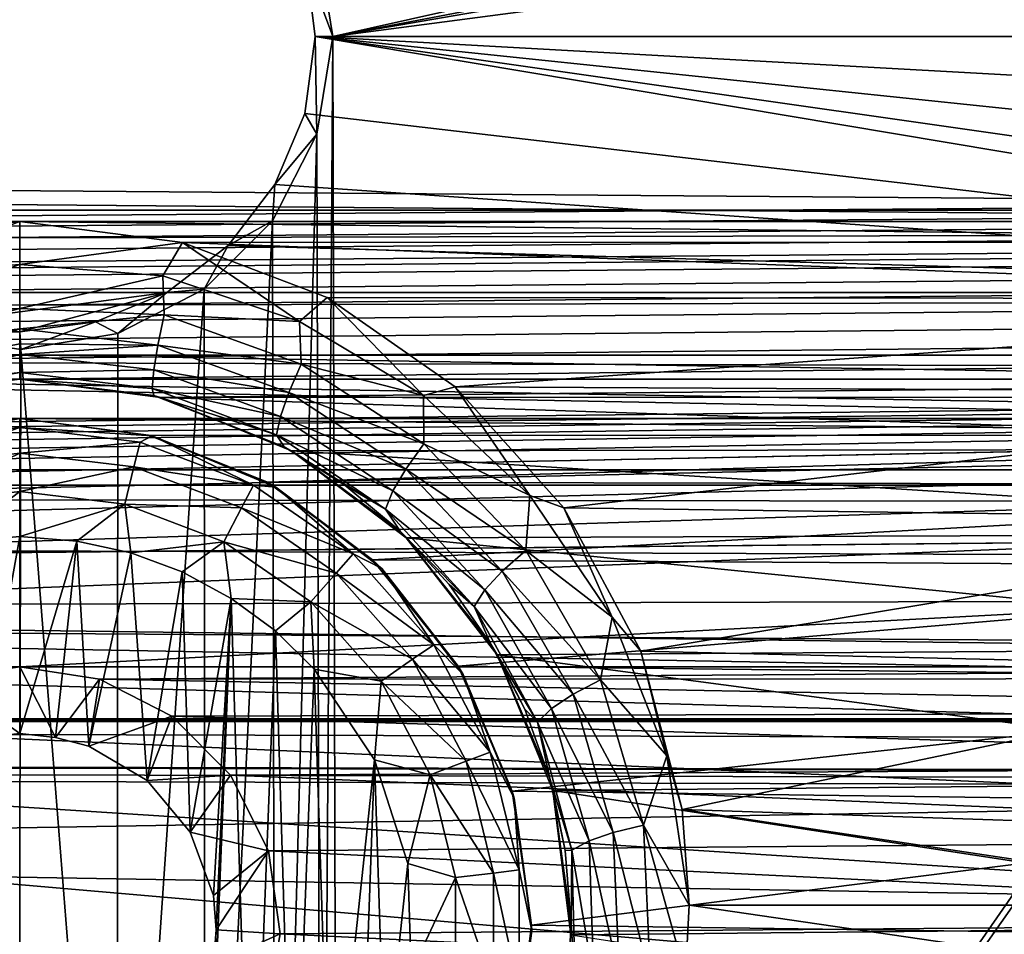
# Model space of a CAD drawing. Header units: metres. Extents: x -95 to 103, y -12 to 12.
# Tile 359 of 520: x -29.2 to -26.7, y 2.37 to 4.69. Entities that reach past the tile are written whole.
import ezdxf

# ---------------------------------------------------------------- set-up
doc = ezdxf.new("R2010")
doc.units = ezdxf.units.M
doc.layers.add('solid_P74500', color=7, linetype='CONTINUOUS')
doc.layers.add('solid_P74500_01', color=7, linetype='CONTINUOUS')

msp = doc.modelspace()

# ---------------------------------------------------------------- linework, layer by layer
at = {"layer": 'solid_P74500'}
for points in [[(-28.405056, 4.65, -1.8), (-28.445498, 4.899806, -1.8), (-14.325, 7.792304, -1.8)], [(-28.405056, 4.65, -1.8), (-14.325, 7.792304, -1.8), (-24.449167, 5.404594, -1.8)], [(-28.405056, 4.65, -1.8), (-24.449167, 5.404594, -1.8), (-24.668255, 5.292052, -1.8)], [(92.5, 4.408051, 11.696763), (92.5, 5.292573, 11.32415), (-94.018356, 4.90858, 11.495906)], [(-28.405056, 4.65, -1.8), (-24.668255, 5.292052, -1.8), (-24.84202, 5.118156, -1.8)], [(-84.199997, 3.78, -10.861012), (92.5, 5.112957, -10.30056), (-92.5, 5.004237, -10.35396)], [(-79.199997, 3.78, -10.861012), (92.5, 5.112957, -10.30056), (-84.199997, 3.78, -10.861012)], [(-74.199997, 3.78, -10.861012), (92.5, 5.112957, -10.30056), (-79.199997, 3.78, -10.861012)], [(-69.199997, 3.78, -10.861012), (92.5, 5.112957, -10.30056), (-74.199997, 3.78, -10.861012)], [(-64.199997, 3.78, -10.861012), (92.5, 5.112957, -10.30056), (-69.199997, 3.78, -10.861012)], [(-59.200001, 3.78, -10.861012), (92.5, 5.112957, -10.30056), (-64.199997, 3.78, -10.861012)], [(-54.200001, 3.78, -10.861012), (92.5, 5.112957, -10.30056), (-59.200001, 3.78, -10.861012)], [(-49.200001, 3.78, -10.861012), (92.5, 5.112957, -10.30056), (-54.200001, 3.78, -10.861012)], [(-44.200001, 3.78, -10.861012), (92.5, 5.112957, -10.30056), (-49.200001, 3.78, -10.861012)], [(-39.200001, 3.78, -10.861012), (92.5, 5.112957, -10.30056), (-44.200001, 3.78, -10.861012)], [(-34.200001, 3.78, -10.861012), (92.5, 5.112957, -10.30056), (-39.200001, 3.78, -10.861012)], [(-29.200001, 3.78, -10.861012), (92.5, 5.112957, -10.30056), (-34.200001, 3.78, -10.861012)], [(-24.200001, 3.78, -10.861012), (92.5, 5.112957, -10.30056), (-29.200001, 3.78, -10.861012)], [(-28.393276, 0, -1.8), (-28.405056, 4.65, -1.8), (-24.84202, 5.118156, -1.8)], [(-28.393276, 0, -1.8), (-24.84202, 5.118156, -1.8), (-24.954844, 4.898603, -1.8)], [(-17, 3.510733, 10.951016), (-90.699997, 3.510733, 10.951016), (-92.5, 5.004237, 10.35396)], [(-24.949821, 4.65, -6.970472), (-28.5368, 5, -6.970472), (-28.472389, 4.831395, -6.970472)], [(-24.949821, 4.65, -6.970472), (-24.927612, 4.831388, -6.970472), (-28.5368, 5, -6.970472)], [(92.5, 4.408051, 11.696763), (-94.018356, 4.90858, 11.495906), (-94.018356, 3.995162, 11.844352)], [(-13, 4.886709, 9.854952), (-90.699997, 4.886709, 9.854952), (-90.699997, 4.208374, 10.163147)], [(-13, 4.208375, 10.163148), (-13, 4.886709, 9.854952), (-90.699997, 4.208374, 10.163147)], [(-28.472389, 4.831395, -6.970472), (-28.445498, 4.899806, -1.8), (-28.405056, 4.65, -1.8)], [(-28.393276, 0, -1.8), (-24.954844, 4.898603, -1.8), (-24.994944, 4.65, -1.8)], [(-28.450178, 4.65, -6.970472), (-28.472389, 4.831395, -6.970472), (-28.405056, 4.65, -1.8)], [(-24.949821, 4.65, -6.970472), (-28.472389, 4.831395, -6.970472), (-28.450178, 4.65, -6.970472)], [(-19.200001, 3.68, -9.190625), (-87, 4.775385, -8.672122), (-13, 4.775385, -8.672122)], [(-29.200001, 3.68, -9.190625), (-34.200001, 3.68, -9.190625), (-87, 4.775385, -8.672122)], [(-24.200001, 3.68, -9.190625), (-29.200001, 3.68, -9.190625), (-87, 4.775385, -8.672122)], [(-19.200001, 3.68, -9.190625), (-24.200001, 3.68, -9.190625), (-87, 4.775385, -8.672122)], [(-29.199999, 4.180326, -11.780274), (-34.200001, 4.180326, -11.780274), (-94.018356, 4.765634, -11.555896)], [(-24.199999, 4.180326, -11.780274), (-29.199999, 4.180326, -11.780274), (-94.018356, 4.765634, -11.555896)], [(-19.199999, 4.180326, -11.780274), (-24.199999, 4.180326, -11.780274), (-94.018356, 4.765634, -11.555896)], [(-28.476311, 4.454034, -6.970472), (-28.450178, 4.65, -6.970472), (-28.445156, 4.401396, -1.8)], [(-28.476311, 4.454034, -6.970472), (-24.573942, 4, -6.960236), (-28.450178, 4.65, -6.970472)], [(-28.450178, 4.65, -6.970472), (-28.405056, 4.65, -1.8), (-28.445156, 4.401396, -1.8)], [(-24.729605, 4.119156, -6.970472), (-28.450178, 4.65, -6.970472), (-24.573942, 4, -6.960236)], [(-24.923687, 4.454027, -6.970472), (-24.949821, 4.65, -6.970472), (-28.450178, 4.65, -6.970472)], [(-24.848232, 4.273789, -6.970472), (-24.923687, 4.454027, -6.970472), (-28.450178, 4.65, -6.970472)], [(-24.729605, 4.119156, -6.970472), (-24.848232, 4.273789, -6.970472), (-28.450178, 4.65, -6.970472)], [(-28.434315, 0.253508, -1.8), (-28.445156, 4.401396, -1.8), (-28.405056, 4.65, -1.8)], [(-28.393276, 0, -1.8), (-28.434315, 0.253508, -1.8), (-28.405056, 4.65, -1.8)], [(-28.393276, 0, -1.8), (-24.994944, 4.65, -1.8), (-25.006725, 0, -1.8)], [(-28.476311, 4.454034, -6.970472), (-28.445156, 4.401396, -1.8), (-28.551762, 4.273797, -6.970472)], [(-28.476311, 4.454034, -6.970472), (-28.551762, 4.273797, -6.970472), (-24.573942, 4, -6.960236)], [(92.5, 3.494029, 12.000992), (92.5, 4.408051, 11.696763), (-94.018356, 3.995162, 11.844352)], [(-28.550743, 0.477996, -1.8), (-28.55798, 4.181844, -1.8), (-28.445156, 4.401396, -1.8)], [(-28.551762, 4.273797, -6.970472), (-28.445156, 4.401396, -1.8), (-28.55798, 4.181844, -1.8)], [(-28.434315, 0.253508, -1.8), (-28.550743, 0.477996, -1.8), (-28.445156, 4.401396, -1.8)], [(-28.551762, 4.273797, -6.970472), (-28.55798, 4.181844, -1.8), (-28.670391, 4.119162, -6.970472)], [(-28.551762, 4.273797, -6.970472), (-28.670391, 4.119162, -6.970472), (-24.573942, 4, -6.960236)], [(-13, 4.208375, 10.163148), (-90.699997, 4.208374, 10.163147), (-90.699997, 3.510733, 10.424719)], [(-13, 4.208375, 10.163148), (-90.699997, 3.510733, 10.424719), (-13, 3.510733, 10.424719)], [(-29.612526, 4.127575, -11.798862), (-34.200001, 4.180326, -11.780274), (-29.199999, 4.180326, -11.780274)], [(-29.563225, 4.041785, -11.812319), (-29.612526, 4.127575, -11.798862), (-29.199999, 4.180326, -11.780274)], [(-29.563225, 4.041785, -11.812319), (-29.199999, 4.180326, -11.780274), (-29.199993, 4.071077, -11.797418)], [(-24.612526, 4.127575, -11.798862), (-28.786573, 4.126879, -11.799105), (-29.199999, 4.180326, -11.780274)], [(-29.199993, 4.071077, -11.797418), (-29.199999, 4.180326, -11.780274), (-28.786573, 4.126879, -11.799105)], [(-24.612526, 4.127575, -11.798862), (-29.199999, 4.180326, -11.780274), (-24.199999, 4.180326, -11.780274)], [(-28.729462, 0.654936, -1.8), (-28.731745, 4.007948, -1.8), (-28.55798, 4.181844, -1.8)], [(-28.670391, 4.119162, -6.970472), (-28.55798, 4.181844, -1.8), (-28.731745, 4.007948, -1.8)], [(-28.550743, 0.477996, -1.8), (-28.729462, 0.654936, -1.8), (-28.55798, 4.181844, -1.8)], [(-28.83674, 4.041659, -11.812314), (-29.199993, 4.071077, -11.797418), (-28.786573, 4.126879, -11.799105)], [(-28.489725, 3.925882, -11.85463), (-28.83674, 4.041659, -11.812314), (-28.786573, 4.126879, -11.799105)], [(-24.612526, 4.127575, -11.798862), (-24.986578, 3.98357, -11.848256), (-28.786573, 4.126879, -11.799105)], [(-24.986578, 3.98357, -11.848256), (-28.419106, 3.986856, -11.847151), (-28.786573, 4.126879, -11.799105)], [(-28.489725, 3.925882, -11.85463), (-28.786573, 4.126879, -11.799105), (-28.419106, 3.986856, -11.847151)], [(-28.670391, 4.119162, -6.970472), (-28.731745, 4.007948, -1.8), (-28.826057, 4, -6.960236)], [(-28.670391, 4.119162, -6.970472), (-28.826057, 4, -6.960236), (-24.573942, 4, -6.960236)], [(-29.199993, 4.071077, -11.797418), (-29.199991, 3.959508, -11.77234), (-29.566977, 3.943073, -11.799232)], [(-29.563225, 4.041785, -11.812319), (-29.199993, 4.071077, -11.797418), (-29.566977, 3.943073, -11.799232)], [(-28.83674, 4.041659, -11.812314), (-29.199991, 3.959508, -11.77234), (-29.199993, 4.071077, -11.797418)], [(-28.833181, 3.943024, -11.799177), (-29.199991, 3.959508, -11.77234), (-28.83674, 4.041659, -11.812314)], [(-28.833181, 3.943024, -11.799177), (-28.83674, 4.041659, -11.812314), (-28.489725, 3.925882, -11.85463)], [(-28.953402, 0.767877, -1.8), (-28.950832, 3.895406, -1.8), (-28.731745, 4.007948, -1.8)], [(-28.729462, 0.654936, -1.8), (-28.953402, 0.767877, -1.8), (-28.731745, 4.007948, -1.8)], [(-28.826057, 4, -6.960236), (-28.731745, 4.007948, -1.8), (-28.950832, 3.895406, -1.8)], [(92.5, 3.494029, 12.000992), (-94.018356, 3.995162, 11.844352), (-94.018356, 3.057308, 12.120349)], [(-15, 4, -7.726118), (-85.675003, 3.840867, -7.806155), (-14.325, 3.841013, -7.806084)], [(-15, 4, -7.726118), (-85, 4, -7.72593), (-85.675003, 3.840867, -7.806155)], [(-85, 4, -6.965354), (-85, 4, -7.72593), (-15, 4, -7.726118)], [(-84.573944, 4, -6.962795), (-85, 4, -6.965354), (-15, 4, -7.726118)], [(-83.826057, 4, -6.960236), (-84.573944, 4, -6.962795), (-15, 4, -7.726118)], [(-79.573944, 4, -6.960236), (-83.826057, 4, -6.960236), (-15, 4, -7.726118)], [(-78.826057, 4, -6.960236), (-79.573944, 4, -6.960236), (-15, 4, -7.726118)], [(-74.573944, 4, -6.960236), (-78.826057, 4, -6.960236), (-15, 4, -7.726118)], [(-73.826057, 4, -6.960236), (-74.573944, 4, -6.960236), (-15, 4, -7.726118)], [(-69.573944, 4, -6.960236), (-73.826057, 4, -6.960236), (-15, 4, -7.726118)], [(-68.826057, 4, -6.960236), (-69.573944, 4, -6.960236), (-15, 4, -7.726118)], [(-64.573944, 4, -6.960236), (-68.826057, 4, -6.960236), (-15, 4, -7.726118)], [(-63.826057, 4, -6.960236), (-64.573944, 4, -6.960236), (-15, 4, -7.726118)], [(-59.57394, 4, -6.960236), (-63.826057, 4, -6.960236), (-15, 4, -7.726118)], [(-58.826057, 4, -6.960236), (-59.57394, 4, -6.960236), (-15, 4, -7.726118)], [(-54.57394, 4, -6.960236), (-58.826057, 4, -6.960236), (-15, 4, -7.726118)], [(-53.826057, 4, -6.960236), (-54.57394, 4, -6.960236), (-15, 4, -7.726118)], [(-49.57394, 4, -6.960236), (-53.826057, 4, -6.960236), (-15, 4, -7.726118)], [(-48.826057, 4, -6.960236), (-49.57394, 4, -6.960236), (-15, 4, -7.726118)], [(-44.57394, 4, -6.960236), (-48.826057, 4, -6.960236), (-15, 4, -7.726118)], [(-43.826057, 4, -6.960236), (-44.57394, 4, -6.960236), (-15, 4, -7.726118)], [(-39.57394, 4, -6.960236), (-43.826057, 4, -6.960236), (-15, 4, -7.726118)], [(-38.826057, 4, -6.960236), (-39.57394, 4, -6.960236), (-15, 4, -7.726118)], [(-34.57394, 4, -6.960236), (-38.826057, 4, -6.960236), (-15, 4, -7.726118)], [(-33.826057, 4, -6.960236), (-34.57394, 4, -6.960236), (-15, 4, -7.726118)], [(-29.573942, 4, -6.960236), (-33.826057, 4, -6.960236), (-15, 4, -7.726118)], [(-28.826057, 4, -6.960236), (-29.573942, 4, -6.960236), (-15, 4, -7.726118)], [(-29.392433, 3.925195, -6.95), (-29.573942, 4, -6.960236), (-28.826057, 4, -6.960236)], [(-29.392433, 3.925195, -6.95), (-28.826057, 4, -6.960236), (-29.19998, 3.900265, -6.95)], [(-29.19998, 3.900265, -6.95), (-28.826057, 4, -6.960236), (-29.007538, 3.925202, -6.95)], [(-29.007538, 3.925202, -6.95), (-28.826057, 4, -6.960236), (-28.950832, 3.895406, -1.8)], [(-24.573942, 4, -6.960236), (-28.826057, 4, -6.960236), (-15, 4, -7.726118)], [(-28.174294, 3.73789, -11.919488), (-28.489725, 3.925882, -11.85463), (-28.419106, 3.986856, -11.847151)], [(-24.986578, 3.98357, -11.848256), (-28.094149, 3.760041, -11.921078), (-28.419106, 3.986856, -11.847151)], [(-28.174294, 3.73789, -11.919488), (-28.419106, 3.986856, -11.847151), (-28.094149, 3.760041, -11.921078)], [(-24.986578, 3.98357, -11.848256), (-25.320726, 3.746235, -11.925424), (-28.094149, 3.760041, -11.921078)], [(-29.551138, 3.866075, -11.759669), (-29.566977, 3.943073, -11.799232), (-29.199991, 3.959508, -11.77234)], [(-29.199991, 3.959508, -11.77234), (-29.199991, 3.907118, -11.742806), (-29.551138, 3.866075, -11.759669)], [(-28.833181, 3.943024, -11.799177), (-29.199991, 3.907118, -11.742806), (-29.199991, 3.959508, -11.77234)], [(-29.392433, 3.925195, -6.95), (-29.19998, 3.900265, -6.95), (-29.442997, 3.893337, -1.8)], [(-28.849001, 3.866052, -11.759609), (-29.199991, 3.907118, -11.742806), (-28.833181, 3.943024, -11.799177)], [(-29.19998, 3.900265, -6.95), (-29.007538, 3.925202, -6.95), (-29.196892, 3.855084, -1.8)], [(-29.007538, 3.925202, -6.95), (-28.950832, 3.895406, -1.8), (-29.196892, 3.855084, -1.8)], [(-28.849001, 3.866052, -11.759609), (-28.833181, 3.943024, -11.799177), (-28.485121, 3.817962, -11.847516)], [(-28.485121, 3.817962, -11.847516), (-28.833181, 3.943024, -11.799177), (-28.489725, 3.925882, -11.85463)], [(-28.485121, 3.817962, -11.847516), (-28.489725, 3.925882, -11.85463), (-28.174294, 3.73789, -11.919488)], [(-29.540648, 3.803066, -11.699072), (-29.551138, 3.866075, -11.759669), (-29.199991, 3.907118, -11.742806)], [(-29.199991, 3.869437, -11.711346), (-29.540648, 3.803066, -11.699072), (-29.199991, 3.907118, -11.742806)], [(-29.19998, 3.900265, -6.95), (-29.196892, 3.855084, -1.8), (-29.442997, 3.893337, -1.8)], [(-28.849001, 3.866052, -11.759609), (-29.199991, 3.869437, -11.711346), (-29.199991, 3.907118, -11.742806)], [(-29.203154, 0.806697, -1.8), (-29.442997, 3.893337, -1.8), (-29.196892, 3.855084, -1.8)], [(-28.953402, 0.767877, -1.8), (-29.196892, 3.855084, -1.8), (-28.950832, 3.895406, -1.8)], [(-29.199991, 3.869437, -11.711346), (-29.199991, 3.842534, -11.68102), (-29.540648, 3.803066, -11.699072)], [(-28.953402, 0.767877, -1.8), (-29.203154, 0.806697, -1.8), (-29.196892, 3.855084, -1.8)], [(-28.849001, 3.866052, -11.759609), (-29.199991, 3.842534, -11.68102), (-29.199991, 3.869437, -11.711346)], [(-28.849001, 3.866052, -11.759609), (-28.859472, 3.80307, -11.699021), (-29.199991, 3.842534, -11.68102)], [(-28.849001, 3.866052, -11.759609), (-28.516541, 3.745757, -11.808289), (-28.859472, 3.80307, -11.699021)], [(-28.849001, 3.866052, -11.759609), (-28.485121, 3.817962, -11.847516), (-28.516541, 3.745757, -11.808289)], [(-84.199997, 3.049433, -8.148065), (-14.325, 3.841013, -7.806084), (-85.675003, 3.840867, -7.806155)], [(-84.199997, 3.049433, -8.148065), (-79.199997, 3.049433, -8.148065), (-14.325, 3.841013, -7.806084)], [(-79.199997, 3.049433, -8.148065), (-74.199997, 3.049433, -8.148065), (-14.325, 3.841013, -7.806084)], [(-74.199997, 3.049433, -8.148065), (-69.199997, 3.049433, -8.148065), (-14.325, 3.841013, -7.806084)], [(-69.199997, 3.049433, -8.148065), (-64.199997, 3.049433, -8.148065), (-14.325, 3.841013, -7.806084)], [(-64.199997, 3.049433, -8.148065), (-59.200001, 3.049433, -8.148065), (-14.325, 3.841013, -7.806084)], [(-59.200001, 3.049433, -8.148065), (-54.200001, 3.049433, -8.148065), (-14.325, 3.841013, -7.806084)], [(-54.200001, 3.049433, -8.148065), (-49.200001, 3.049433, -8.148065), (-14.325, 3.841013, -7.806084)], [(-49.200001, 3.049433, -8.148065), (-44.200001, 3.049433, -8.148065), (-14.325, 3.841013, -7.806084)], [(-44.200001, 3.049433, -8.148065), (-39.200001, 3.049433, -8.148065), (-14.325, 3.841013, -7.806084)], [(-39.200001, 3.049433, -8.148065), (-34.200001, 3.049433, -8.148065), (-14.325, 3.841013, -7.806084)], [(-34.200001, 3.049433, -8.148065), (-29.200001, 3.049433, -8.148065), (-14.325, 3.841013, -7.806084)], [(-29.53636, 3.756402, -11.614456), (-29.540648, 3.803066, -11.699072), (-29.199991, 3.842534, -11.68102)], [(-29.199993, 3.796656, -11.596404), (-29.53636, 3.756402, -11.614456), (-29.199991, 3.842534, -11.68102)], [(-29.200001, 3.049433, -8.148065), (-24.200001, 3.049433, -8.148065), (-14.325, 3.841013, -7.806084)], [(-28.859472, 3.80307, -11.699021), (-29.199993, 3.796656, -11.596404), (-29.199991, 3.842534, -11.68102)], [(-28.859472, 3.80307, -11.699021), (-28.863745, 3.756431, -11.614441), (-29.199993, 3.796656, -11.596404)], [(-28.859472, 3.80307, -11.699021), (-28.538082, 3.68514, -11.748222), (-28.863745, 3.756431, -11.614441)], [(-28.516541, 3.745757, -11.808289), (-28.538082, 3.68514, -11.748222), (-28.859472, 3.80307, -11.699021)], [(-28.516541, 3.745757, -11.808289), (-28.485121, 3.817962, -11.847516), (-28.173548, 3.61561, -11.920643)], [(-28.173548, 3.61561, -11.920643), (-28.485121, 3.817962, -11.847516), (-28.174294, 3.73789, -11.919488)], [(-29.200001, 3.78, -10.861012), (-34.200001, 3.78, -10.861012), (-33.842266, 3.733493, -10.877088)], [(-29.555456, 3.733841, -10.876968), (-29.200001, 3.78, -10.861012), (-33.842266, 3.733493, -10.877088)], [(-29.200001, 3.78, -11.49755), (-29.200001, 3.78, -10.861012), (-29.555456, 3.733841, -10.876968)], [(-29.545511, 3.736695, -11.516479), (-29.200001, 3.78, -11.49755), (-29.555456, 3.733841, -10.876968)], [(-29.199993, 3.796656, -11.596404), (-29.200001, 3.78, -11.49755), (-29.545511, 3.736695, -11.516479)], [(-29.199993, 3.796656, -11.596404), (-29.545511, 3.736695, -11.516479), (-29.53636, 3.756402, -11.614456)], [(-28.863745, 3.756431, -11.614441), (-29.200001, 3.78, -11.49755), (-29.199993, 3.796656, -11.596404)], [(-24.200001, 3.78, -10.861012), (-29.200001, 3.78, -10.861012), (-28.842264, 3.733493, -10.877088)], [(-28.859436, 3.737946, -11.515864), (-28.842264, 3.733493, -10.877088), (-29.200001, 3.78, -10.861012)], [(-28.859436, 3.737946, -11.515864), (-29.200001, 3.78, -10.861012), (-29.200001, 3.78, -11.49755)], [(-28.863745, 3.756431, -11.614441), (-28.859436, 3.737946, -11.515864), (-29.200001, 3.78, -11.49755)], [(-24.555456, 3.733841, -10.876968), (-24.200001, 3.78, -10.861012), (-28.842264, 3.733493, -10.877088)], [(-28.863745, 3.756431, -11.614441), (-28.548164, 3.638093, -11.66437), (-28.859436, 3.737946, -11.515864)], [(-28.538082, 3.68514, -11.748222), (-28.548164, 3.638093, -11.66437), (-28.863745, 3.756431, -11.614441)], [(-27.905079, 3.484595, -11.999887), (-28.174294, 3.73789, -11.919488), (-28.094149, 3.760041, -11.921078)], [(-25.320726, 3.746235, -11.925424), (-27.818439, 3.453269, -12.013532), (-28.094149, 3.760041, -11.921078)], [(-27.905079, 3.484595, -11.999887), (-28.094149, 3.760041, -11.921078), (-27.818439, 3.453269, -12.013532)], [(-28.528179, 3.608274, -11.569904), (-28.842264, 3.733493, -10.877088), (-28.859436, 3.737946, -11.515864)], [(-28.548164, 3.638093, -11.66437), (-28.528179, 3.608274, -11.569904), (-28.859436, 3.737946, -11.515864)], [(-24.882601, 3.602482, -10.921178), (-24.555456, 3.733841, -10.876968), (-28.842264, 3.733493, -10.877088)], [(-24.882601, 3.602482, -10.921178), (-28.842264, 3.733493, -10.877088), (-28.510136, 3.598021, -10.922648)], [(-28.528179, 3.608274, -11.569904), (-28.510136, 3.598021, -10.922648), (-28.842264, 3.733493, -10.877088)], [(-28.516541, 3.745757, -11.808289), (-28.219816, 3.551673, -11.881769), (-28.538082, 3.68514, -11.748222)], [(-28.516541, 3.745757, -11.808289), (-28.173548, 3.61561, -11.920643), (-28.219816, 3.551673, -11.881769)], [(-28.173548, 3.61561, -11.920643), (-28.174294, 3.73789, -11.919488), (-27.905079, 3.484595, -11.999887)], [(-25.320726, 3.746235, -11.925424), (-25.60224, 3.423377, -12.022083), (-27.818439, 3.453269, -12.013532)], [(-29.200001, 3.68, -9.190625), (-29.532963, 3.636655, -9.207863), (-34.200001, 3.68, -9.190625)], [(-29.536465, 3.635704, -12.7), (-29.532963, 3.636655, -9.207863), (-29.200001, 3.68, -9.190625)], [(-29.536465, 3.635704, -12.7), (-29.200001, 3.68, -9.190625), (-29.200001, 3.68, -12.7)], [(-29.505667, 3.620139, -12.814588), (-29.536465, 3.635704, -12.7), (-29.200001, 3.68, -12.7)], [(-29.505667, 3.620139, -12.814588), (-29.200001, 3.68, -12.7), (-29.200001, 3.657254, -12.814588)], [(-24.532963, 3.636655, -9.207863), (-28.872667, 3.637856, -9.207389), (-29.200001, 3.68, -9.190625)], [(-29.200001, 3.68, -12.7), (-29.200001, 3.68, -9.190625), (-28.872667, 3.637856, -9.207389)], [(-24.200001, 3.68, -9.190625), (-24.532963, 3.636655, -9.207863), (-29.200001, 3.68, -9.190625)], [(-29.200001, 3.68, -12.7), (-28.872667, 3.637856, -9.207389), (-28.863535, 3.635704, -12.7)], [(-29.200001, 3.68, -12.7), (-28.863535, 3.635704, -12.7), (-29.200001, 3.657254, -12.814588)], [(-28.538082, 3.68514, -11.748222), (-28.252956, 3.495954, -11.822245), (-28.548164, 3.638093, -11.66437)], [(-28.219816, 3.551673, -11.881769), (-28.252956, 3.495954, -11.822245), (-28.538082, 3.68514, -11.748222)], [(-29.490103, 3.556991, -12.912048), (-29.505667, 3.620139, -12.814588), (-29.200001, 3.657254, -12.814588)], [(-29.490103, 3.556991, -12.912048), (-29.200001, 3.657254, -12.814588), (-29.200001, 3.592215, -12.912048)], [(-29.200001, 3.657254, -12.814588), (-28.894333, 3.620139, -12.814588), (-29.200001, 3.592215, -12.912048)], [(-28.863535, 3.635704, -12.7), (-28.894333, 3.620139, -12.814588), (-29.200001, 3.657254, -12.814588)], [(-28.863535, 3.635704, -12.7), (-28.60643, 3.510952, -12.814588), (-28.894333, 3.620139, -12.814588)], [(-24.532963, 3.636655, -9.207863), (-28.571135, 3.51812, -9.253801), (-28.872667, 3.637856, -9.207389)], [(-28.863535, 3.635704, -12.7), (-28.872667, 3.637856, -9.207389), (-28.571135, 3.51812, -9.253801)], [(-28.863535, 3.635704, -12.7), (-28.571135, 3.51812, -9.253801), (-28.549999, 3.505833, -12.7)], [(-28.863535, 3.635704, -12.7), (-28.549999, 3.505833, -12.7), (-28.60643, 3.510952, -12.814588)], [(-24.532963, 3.636655, -9.207863), (-24.842018, 3.510387, -9.256737), (-28.571135, 3.51812, -9.253801)], [(-28.548164, 3.638093, -11.66437), (-28.270855, 3.449903, -11.739147), (-28.528179, 3.608274, -11.569904)], [(-28.252956, 3.495954, -11.822245), (-28.270855, 3.449903, -11.739147), (-28.548164, 3.638093, -11.66437)], [(-28.894333, 3.620139, -12.814588), (-28.909899, 3.556991, -12.912048), (-29.200001, 3.592215, -12.912048)], [(-28.894333, 3.620139, -12.814588), (-28.60643, 3.510952, -12.814588), (-28.909899, 3.556991, -12.912048)], [(-28.374432, 3.510679, -11.608834), (-28.510136, 3.598021, -10.922648), (-28.528179, 3.608274, -11.569904)], [(-28.270855, 3.449903, -11.739147), (-28.374432, 3.510679, -11.608834), (-28.528179, 3.608274, -11.569904)], [(-25.170376, 3.387967, -10.989617), (-24.882601, 3.602482, -10.921178), (-28.510136, 3.598021, -10.922648)], [(-28.219816, 3.551673, -11.881769), (-28.173548, 3.61561, -11.920643), (-27.915142, 3.344552, -12.009681)], [(-27.915142, 3.344552, -12.009681), (-28.173548, 3.61561, -11.920643), (-27.905079, 3.484595, -11.999887)], [(-29.490103, 3.556991, -12.912048), (-29.200001, 3.592215, -12.912048), (-29.466791, 3.462411, -12.977164)], [(-29.466791, 3.462411, -12.977164), (-29.200001, 3.592215, -12.912048), (-29.200001, 3.494805, -12.977164)], [(-29.200001, 3.592215, -12.912048), (-28.909899, 3.556991, -12.912048), (-29.200001, 3.494805, -12.977164)], [(-25.170376, 3.387967, -10.989617), (-28.510136, 3.598021, -10.922648), (-28.218449, 3.377074, -10.99297)], [(-28.234188, 3.393512, -11.653023), (-28.218449, 3.377074, -10.99297), (-28.510136, 3.598021, -10.922648)], [(-28.234188, 3.393512, -11.653023), (-28.510136, 3.598021, -10.922648), (-28.374432, 3.510679, -11.608834)], [(-28.909899, 3.556991, -12.912048), (-28.93321, 3.462411, -12.977164), (-29.200001, 3.494805, -12.977164)], [(-28.909899, 3.556991, -12.912048), (-28.636656, 3.453363, -12.912048), (-28.93321, 3.462411, -12.977164)], [(-28.60643, 3.510952, -12.814588), (-28.636656, 3.453363, -12.912048), (-28.909899, 3.556991, -12.912048)], [(-28.219816, 3.551673, -11.881769), (-27.974632, 3.292529, -11.971021), (-28.252956, 3.495954, -11.822245)], [(-28.219816, 3.551673, -11.881769), (-27.915142, 3.344552, -12.009681), (-27.974632, 3.292529, -11.971021)], [(-8.2, 2.162539, 9.147798), (-90.699997, 2.162539, 9.147798), (-90.699997, 3.55, 8.703878)], [(-16.67, 3.55, 0.5), (-90.699997, 3.55, 8.703878), (-88, 3.55, 0.5)], [(-16.67, 3.55, 8.703878), (-90.699997, 3.55, 8.703878), (-16.67, 3.55, 0.5)], [(-16.67, 3.05, 8.891428), (-8.2, 2.162539, 9.147798), (-90.699997, 3.55, 8.703878)], [(-16.67, 3.301332, 8.801205), (-16.67, 3.05, 8.891428), (-90.699997, 3.55, 8.703878)], [(-16.67, 3.301332, 8.801205), (-90.699997, 3.55, 8.703878), (-16.67, 3.55, 8.703878)], [(-16.950249, 3.457469, 0.5), (-16.67, 3.55, 0.5), (-88, 3.55, 0.5)], [(-16.950249, 3.457469, 0.5), (-88, 3.55, 0.5), (-37.956421, 3.255723, 0.5)], [(-90.699997, 3.510733, 10.845956), (-90.699997, 3.510733, 10.951016), (-17, 3.510733, 10.951016)], [(-90.699997, 3.510733, 10.845956), (-17, 3.510733, 10.951016), (-90.699997, 3.510733, 10.424719)], [(-15.000362, 3.510733, 10.6882), (-90.699997, 3.510733, 10.424719), (-17, 3.510733, 10.951016)], [(-13, 3.510733, 10.424719), (-90.699997, 3.510733, 10.424719), (-15.000362, 3.510733, 10.6882)], [(-28.60643, 3.510952, -12.814588), (-28.353024, 3.336038, -12.814588), (-28.636656, 3.453363, -12.912048)], [(-28.549999, 3.505833, -12.7), (-28.353024, 3.336038, -12.814588), (-28.60643, 3.510952, -12.814588)], [(-24.842018, 3.510387, -9.256737), (-28.304291, 3.320911, -9.32639), (-28.571135, 3.51812, -9.253801)], [(-28.549999, 3.505833, -12.7), (-28.571135, 3.51812, -9.253801), (-28.304291, 3.320911, -9.32639)], [(-28.549999, 3.505833, -12.7), (-28.304291, 3.320911, -9.32639), (-28.280762, 3.299239, -12.7)], [(-28.549999, 3.505833, -12.7), (-28.280762, 3.299239, -12.7), (-28.353024, 3.336038, -12.814588)], [(-28.270855, 3.449903, -11.739147), (-28.234188, 3.393512, -11.653023), (-28.374432, 3.510679, -11.608834)], [(-24.842018, 3.510387, -9.256737), (-25.11454, 3.302196, -9.333033), (-28.304291, 3.320911, -9.32639)], [(89.300003, 2.55, 12.237136), (92.5, 3.494029, 12.000992), (-94.018356, 3.057308, 12.120349)], [(-29.466791, 3.462411, -12.977164), (-29.200001, 3.494805, -12.977164), (-29.370331, 3.365383, -13)], [(-29.200001, 3.494805, -12.977164), (-29.200001, 3.38, -13), (-29.370331, 3.365383, -13)], [(-29.200001, 3.494805, -12.977164), (-28.93321, 3.462411, -12.977164), (-29.200001, 3.38, -13)], [(-28.252956, 3.495954, -11.822245), (-28.01914, 3.244979, -11.911822), (-28.270855, 3.449903, -11.739147)], [(-27.974632, 3.292529, -11.971021), (-28.01914, 3.244979, -11.911822), (-28.252956, 3.495954, -11.822245)], [(-27.915142, 3.344552, -12.009681), (-27.905079, 3.484595, -11.999887), (-27.695288, 3.175596, -12.088072)], [(-27.695288, 3.175596, -12.088072), (-27.905079, 3.484595, -11.999887), (-27.818439, 3.453269, -12.013532)], [(-21.149256, 3.037568, 0.5), (-16.950249, 3.457469, 0.5), (-37.956421, 3.255723, 0.5)], [(-28.93321, 3.462411, -12.977164), (-29.054956, 3.36864, -13), (-29.200001, 3.38, -13)], [(-28.93321, 3.462411, -12.977164), (-28.917509, 3.339016, -13), (-29.054956, 3.36864, -13)], [(-28.93321, 3.462411, -12.977164), (-28.681925, 3.367111, -12.977164), (-28.917509, 3.339016, -13)], [(-28.636656, 3.453363, -12.912048), (-28.681925, 3.367111, -12.977164), (-28.93321, 3.462411, -12.977164)], [(-28.636656, 3.453363, -12.912048), (-28.396152, 3.287356, -12.912048), (-28.681925, 3.367111, -12.977164)], [(-28.353024, 3.336038, -12.814588), (-28.396152, 3.287356, -12.912048), (-28.636656, 3.453363, -12.912048)], [(-25.60224, 3.423377, -12.022083), (-27.623232, 3.089321, -12.112229), (-27.818439, 3.453269, -12.013532)], [(-27.695288, 3.175596, -12.088072), (-27.818439, 3.453269, -12.013532), (-27.623232, 3.089321, -12.112229)], [(-28.270855, 3.449903, -11.739147), (-28.046228, 3.202752, -11.829181), (-28.234188, 3.393512, -11.653023)], [(-28.01914, 3.244979, -11.911822), (-28.046228, 3.202752, -11.829181), (-28.270855, 3.449903, -11.739147)], [(-25.60224, 3.423377, -12.022083), (-25.792988, 3.046415, -12.123092), (-27.623232, 3.089321, -12.112229)], [(-29.370331, 3.365383, -13), (-29.200001, 3.38, -13), (-29.291828, 2.870482, -13)], [(-29.200001, 3.38, -13), (-29.200001, 2.88, -13), (-29.291828, 2.870482, -13)], [(-29.200001, 3.38, -13), (-29.054956, 3.36864, -13), (-29.200001, 2.88, -13)], [(-28.109665, 3.258162, -11.703462), (-28.218449, 3.377074, -10.99297), (-28.234188, 3.393512, -11.653023)], [(-28.046228, 3.202752, -11.829181), (-28.109665, 3.258162, -11.703462), (-28.234188, 3.393512, -11.653023)], [(-25.402279, 3.097138, -11.075095), (-25.170376, 3.387967, -10.989617), (-28.218449, 3.377074, -10.99297)], [(-25.402279, 3.097138, -11.075095), (-28.218449, 3.377074, -10.99297), (-27.987381, 3.07956, -11.079996)], [(-28.003439, 3.106803, -11.755662), (-27.987381, 3.07956, -11.079996), (-28.218449, 3.377074, -10.99297)], [(-28.003439, 3.106803, -11.755662), (-28.218449, 3.377074, -10.99297), (-28.109665, 3.258162, -11.703462)], [(-29.054956, 3.36864, -13), (-29.108688, 2.870527, -13), (-29.200001, 2.88, -13)], [(-29.054956, 3.36864, -13), (-29.024685, 2.847855, -13), (-29.108688, 2.870527, -13)], [(-29.054956, 3.36864, -13), (-28.917509, 3.339016, -13), (-29.024685, 2.847855, -13)], [(-28.681925, 3.367111, -12.977164), (-28.787128, 3.290737, -13), (-28.917509, 3.339016, -13)], [(-28.681925, 3.367111, -12.977164), (-28.663015, 3.223215, -13), (-28.787128, 3.290737, -13)], [(-28.681925, 3.367111, -12.977164), (-28.460747, 3.214443, -12.977164), (-28.663015, 3.223215, -13)], [(-28.396152, 3.287356, -12.912048), (-28.460747, 3.214443, -12.977164), (-28.681925, 3.367111, -12.977164)], [(-28.917509, 3.339016, -13), (-28.876675, 2.760992, -13), (-29.024685, 2.847855, -13)], [(-28.917509, 3.339016, -13), (-28.787128, 3.290737, -13), (-28.876675, 2.760992, -13)], [(-28.353024, 3.336038, -12.814588), (-28.14884, 3.105563, -12.814588), (-28.396152, 3.287356, -12.912048)], [(-28.280762, 3.299239, -12.7), (-28.14884, 3.105563, -12.814588), (-28.353024, 3.336038, -12.814588)], [(-27.974632, 3.292529, -11.971021), (-27.915142, 3.344552, -12.009681), (-27.724913, 3.016603, -12.105072)], [(-27.724913, 3.016603, -12.105072), (-27.915142, 3.344552, -12.009681), (-27.695288, 3.175596, -12.088072)], [(-25.11454, 3.302196, -9.333033), (-28.08658, 3.050882, -9.41818), (-28.304291, 3.320911, -9.32639)], [(-28.280762, 3.299239, -12.7), (-28.304291, 3.320911, -9.32639), (-28.08658, 3.050882, -9.41818)], [(-25.11454, 3.302196, -9.333033), (-25.331928, 3.019476, -9.428296), (-28.08658, 3.050882, -9.41818)], [(-28.787128, 3.290737, -13), (-28.767344, 2.63014, -13), (-28.876675, 2.760992, -13)], [(-28.787128, 3.290737, -13), (-28.663015, 3.223215, -13), (-28.767344, 2.63014, -13)], [(-28.396152, 3.287356, -12.912048), (-28.202366, 3.068617, -12.912048), (-28.460747, 3.214443, -12.977164)], [(-28.14884, 3.105563, -12.814588), (-28.202366, 3.068617, -12.912048), (-28.396152, 3.287356, -12.912048)], [(-28.280762, 3.299239, -12.7), (-28.08658, 3.050882, -9.41818), (-28.074167, 3.03, -12.7)], [(-28.280762, 3.299239, -12.7), (-28.074167, 3.03, -12.7), (-28.14884, 3.105563, -12.814588)], [(-27.974632, 3.292529, -11.971021), (-27.794926, 2.979945, -12.066422), (-28.01914, 3.244979, -11.911822)], [(-27.974632, 3.292529, -11.971021), (-27.724913, 3.016603, -12.105072), (-27.794926, 2.979945, -12.066422)], [(-21.509121, -2.955877, 0.5), (-37.956421, 3.255723, 0.5), (-37.956421, 2.251903, 0.5)], [(-21.509159, 2.955863, 0.5), (-21.149256, 3.037568, 0.5), (-37.956421, 3.255723, 0.5)], [(-21.835682, 2.790421, 0.5), (-21.509159, 2.955863, 0.5), (-37.956421, 3.255723, 0.5)], [(-22.112028, 2.551333, 0.5), (-21.835682, 2.790421, 0.5), (-37.956421, 3.255723, 0.5)], [(-22.322412, 2.252565, 0.5), (-22.112028, 2.551333, 0.5), (-37.956421, 3.255723, 0.5)], [(-22.454523, 1.91122, 0.5), (-22.322412, 2.252565, 0.5), (-37.956421, 3.255723, 0.5)], [(-22.5, 1.545012, 0.5), (-22.454523, 1.91122, 0.5), (-37.956421, 3.255723, 0.5)], [(-22.5, -1.545012, 0.5), (-22.5, 1.545012, 0.5), (-37.956421, 3.255723, 0.5)], [(-22.454512, -1.91126, 0.5), (-22.5, -1.545012, 0.5), (-37.956421, 3.255723, 0.5)], [(-22.322382, -2.252624, 0.5), (-22.454512, -1.91126, 0.5), (-37.956421, 3.255723, 0.5)], [(-22.111977, -2.551388, 0.5), (-22.322382, -2.252624, 0.5), (-37.956421, 3.255723, 0.5)], [(-21.835627, -2.790458, 0.5), (-22.111977, -2.551388, 0.5), (-37.956421, 3.255723, 0.5)], [(-21.509121, -2.955877, 0.5), (-21.835627, -2.790458, 0.5), (-37.956421, 3.255723, 0.5)], [(-28.046228, 3.202752, -11.829181), (-28.003439, 3.106803, -11.755662), (-28.109665, 3.258162, -11.703462)], [(-28.01914, 3.244979, -11.911822), (-27.849318, 2.944101, -12.007238), (-28.046228, 3.202752, -11.829181)], [(-27.794926, 2.979945, -12.066422), (-27.849318, 2.944101, -12.007238), (-28.01914, 3.244979, -11.911822)], [(-28.663015, 3.223215, -13), (-28.708231, 2.469405, -13), (-28.767344, 2.63014, -13)], [(-28.663015, 3.223215, -13), (-28.731501, 1.497416, -13), (-28.70072, 2.382048, -13)], [(-28.663015, 3.223215, -13), (-28.611973, 1.571459, -13), (-28.731501, 1.497416, -13)], [(-28.663015, 3.223215, -13), (-28.70072, 2.382048, -13), (-28.708231, 2.469405, -13)], [(-28.663015, 3.223215, -13), (-28.550756, 3.140564, -13), (-28.611973, 1.571459, -13)], [(-28.460747, 3.214443, -12.977164), (-28.550756, 3.140564, -13), (-28.663015, 3.223215, -13)], [(-28.460747, 3.214443, -12.977164), (-28.451893, 3.04319, -13), (-28.550756, 3.140564, -13)], [(-28.460747, 3.214443, -12.977164), (-28.282534, 3.013281, -12.977164), (-28.451893, 3.04319, -13)], [(-28.202366, 3.068617, -12.912048), (-28.282534, 3.013281, -12.977164), (-28.460747, 3.214443, -12.977164)], [(-28.046228, 3.202752, -11.829181), (-27.885517, 2.909325, -11.924619), (-28.003439, 3.106803, -11.755662)], [(-27.849318, 2.944101, -12.007238), (-27.885517, 2.909325, -11.924619), (-28.046228, 3.202752, -11.829181)], [(-27.724913, 3.016603, -12.105072), (-27.695288, 3.175596, -12.088072), (-27.556755, 2.823383, -12.176609)], [(-27.556755, 2.823383, -12.176609), (-27.695288, 3.175596, -12.088072), (-27.623232, 3.089321, -12.112229)], [(-28.550756, 3.140564, -13), (-28.505365, 1.660704, -13), (-28.611973, 1.571459, -13)], [(-28.550756, 3.140564, -13), (-28.451893, 3.04319, -13), (-28.505365, 1.660704, -13)], [(-28.14884, 3.105563, -12.814588), (-28.005747, 2.832921, -12.814588), (-28.202366, 3.068617, -12.912048)], [(-28.074167, 3.03, -12.7), (-28.005747, 2.832921, -12.814588), (-28.14884, 3.105563, -12.814588)], [(-27.917635, 2.941731, -11.808992), (-27.987381, 3.07956, -11.079996), (-28.003439, 3.106803, -11.755662)], [(-27.885517, 2.909325, -11.924619), (-27.917635, 2.941731, -11.808992), (-28.003439, 3.106803, -11.755662)], [(-25.548115, 2.756503, -11.164752), (-25.402279, 3.097138, -11.075095), (-27.987381, 3.07956, -11.079996)], [(-25.548115, 2.756503, -11.164752), (-27.987381, 3.07956, -11.079996), (-27.846212, 2.735547, -11.169906)], [(-27.854237, 2.765902, -11.863027), (-27.846212, 2.735547, -11.169906), (-27.987381, 3.07956, -11.079996)], [(-27.854237, 2.765902, -11.863027), (-27.987381, 3.07956, -11.079996), (-27.917635, 2.941731, -11.808992)], [(-25.792988, 3.046415, -12.123092), (-27.517637, 2.687148, -12.207753), (-27.623232, 3.089321, -12.112229)], [(-27.556755, 2.823383, -12.176609), (-27.623232, 3.089321, -12.112229), (-27.517637, 2.687148, -12.207753)], [(89.300003, 2.55, 12.237136), (-94.018356, 3.057308, 12.120349), (-94.018356, 2.100752, 12.322209)], [(-28.202366, 3.068617, -12.912048), (-28.066559, 2.809857, -12.912048), (-28.282534, 3.013281, -12.977164)], [(-28.005747, 2.832921, -12.814588), (-28.066559, 2.809857, -12.912048), (-28.202366, 3.068617, -12.912048)], [(-25.331928, 3.019476, -9.428296), (-27.9494, 2.733988, -9.515004), (-28.08658, 3.050882, -9.41818)], [(-28.074167, 3.03, -12.7), (-28.08658, 3.050882, -9.41818), (-27.9494, 2.733988, -9.515004)], [(-34.200001, 3.049433, -8.148065), (-33.997627, 3.017784, -8.15984), (-29.200001, 3.049433, -8.148065)], [(-33.997627, 3.017784, -8.15984), (-29.394732, 3.020148, -8.158965), (-29.200001, 3.049433, -8.148065)], [(-29.200001, 2.88, -13), (-29.200001, 3.049433, -8.148065), (-29.394732, 3.020148, -8.158965)], [(-29.200001, 3.049433, -8.148065), (-28.997627, 3.017784, -8.15984), (-24.200001, 3.049433, -8.148065)], [(-29.108688, 2.870527, -13), (-28.997627, 3.017784, -8.15984), (-29.200001, 3.049433, -8.148065)], [(-29.200001, 2.88, -13), (-29.108688, 2.870527, -13), (-29.200001, 3.049433, -8.148065)], [(-28.997627, 3.017784, -8.15984), (-24.394732, 3.020148, -8.158965), (-24.200001, 3.049433, -8.148065)], [(-28.451893, 3.04319, -13), (-28.411119, 1.76597, -13), (-28.505365, 1.660704, -13)], [(-28.451893, 3.04319, -13), (-28.298901, 2.813346, -13), (-28.411119, 1.76597, -13)], [(-28.282534, 3.013281, -12.977164), (-28.298901, 2.813346, -13), (-28.451893, 3.04319, -13)], [(-28.074167, 3.03, -12.7), (-27.9494, 2.733988, -9.515004), (-27.944296, 2.716465, -12.7)], [(-28.074167, 3.03, -12.7), (-27.944296, 2.716465, -12.7), (-28.005747, 2.832921, -12.814588)], [(-25.792988, 3.046415, -12.123092), (-25.888783, 2.63359, -12.219419), (-27.517637, 2.687148, -12.207753)], [(-29.291828, 2.870482, -13), (-29.200001, 2.88, -13), (-29.394732, 3.020148, -8.158965)], [(-29.108688, 2.870527, -13), (-29.024685, 2.847855, -13), (-28.997627, 3.017784, -8.15984)], [(-29.024685, 2.847855, -13), (-28.813749, 2.924519, -8.193728), (-28.997627, 3.017784, -8.15984)], [(-28.997627, 3.017784, -8.15984), (-24.571693, 2.935004, -8.189979), (-24.394732, 3.020148, -8.158965)], [(-28.997627, 3.017784, -8.15984), (-28.813749, 2.924519, -8.193728), (-24.571693, 2.935004, -8.189979)], [(-28.282534, 3.013281, -12.977164), (-28.157639, 2.775315, -12.977164), (-28.298901, 2.813346, -13)], [(-28.066559, 2.809857, -12.912048), (-28.157639, 2.775315, -12.977164), (-28.282534, 3.013281, -12.977164)], [(-25.331928, 3.019476, -9.428296), (-25.459761, 2.700557, -9.524547), (-27.9494, 2.733988, -9.515004)], [(-27.794926, 2.979945, -12.066422), (-27.724913, 3.016603, -12.105072), (-27.616049, 2.64741, -12.197927)], [(-27.616049, 2.64741, -12.197927), (-27.724913, 3.016603, -12.105072), (-27.556755, 2.823383, -12.176609)], [(-27.794926, 2.979945, -12.066422), (-27.692802, 2.628927, -12.159114), (-27.849318, 2.944101, -12.007238)], [(-27.794926, 2.979945, -12.066422), (-27.616049, 2.64741, -12.197927), (-27.692802, 2.628927, -12.159114)], [(-28.813749, 2.924519, -8.193728), (-24.719204, 2.796605, -8.238264), (-24.571693, 2.935004, -8.189979)], [(-27.885517, 2.909325, -11.924619), (-27.854237, 2.765902, -11.863027), (-27.917635, 2.941731, -11.808992)], [(-27.849318, 2.944101, -12.007238), (-27.754227, 2.607949, -12.099682), (-27.885517, 2.909325, -11.924619)], [(-27.692802, 2.628927, -12.159114), (-27.754227, 2.607949, -12.099682), (-27.849318, 2.944101, -12.007238)], [(-90.699997, 2.917726, 11.123708), (89.300003, 2.45, 11.235991), (-92.5, 1.797969, 11.358385)], [(-90.699997, 2.917726, 11.123708), (-16.78986, 2.912514, 11.097919), (-17, 2.917726, 11.123708)], [(-90.699997, 2.910733, 11.071284), (-16.78986, 2.912514, 11.097919), (-90.699997, 2.917726, 11.123708)], [(-90.699997, 2.910733, 11.071284), (-16.580158, 2.910733, 11.071284), (-16.78986, 2.912514, 11.097919)], [(-90.699997, 1.617044, 10.880484), (-13, 1.617046, 10.880494), (-13, 2.910733, 10.607904)], [(-14.790274, 2.910733, 10.839775), (-16.580158, 2.910733, 11.071284), (-90.699997, 2.910733, 11.071284)], [(-90.699997, 2.910733, 11.071284), (-13, 2.910733, 10.607904), (-14.790274, 2.910733, 10.839775)], [(-90.699997, 2.910733, 11.071284), (-90.699997, 2.910733, 11.022143), (-13, 2.910733, 10.607904)], [(-90.699997, 2.910733, 10.607904), (-13, 2.910733, 10.607904), (-90.699997, 2.910733, 11.022143)], [(-90.699997, 1.617044, 10.880484), (-13, 2.910733, 10.607904), (-90.699997, 2.910733, 10.607904)], [(-29.024685, 2.847855, -13), (-28.876675, 2.760992, -13), (-28.813749, 2.924519, -8.193728)], [(-28.876675, 2.760992, -13), (-28.664497, 2.774547, -8.245719), (-28.813749, 2.924519, -8.193728)], [(-28.813749, 2.924519, -8.193728), (-28.664497, 2.774547, -8.245719), (-24.719204, 2.796605, -8.238264)], [(-27.885517, 2.909325, -11.924619), (-27.797775, 2.584173, -12.016713), (-27.854237, 2.765902, -11.863027)], [(-27.754227, 2.607949, -12.099682), (-27.797775, 2.584173, -12.016713), (-27.885517, 2.909325, -11.924619)], [(-28.005747, 2.832921, -12.814588), (-27.932058, 2.533956, -12.814588), (-28.066559, 2.809857, -12.912048)], [(-27.944296, 2.716465, -12.7), (-27.932058, 2.533956, -12.814588), (-28.005747, 2.832921, -12.814588)], [(-28.298901, 2.813346, -13), (-28.33312, 1.881509, -13), (-28.411119, 1.76597, -13)], [(-28.298901, 2.813346, -13), (-28.272678, 2.00642, -13), (-28.33312, 1.881509, -13)], [(-28.298901, 2.813346, -13), (-28.214642, 2.550327, -13), (-28.272678, 2.00642, -13)], [(-28.157639, 2.775315, -12.977164), (-28.214642, 2.550327, -13), (-28.298901, 2.813346, -13)], [(-28.066559, 2.809857, -12.912048), (-27.996624, 2.526116, -12.912048), (-28.157639, 2.775315, -12.977164)], [(-27.932058, 2.533956, -12.814588), (-27.996624, 2.526116, -12.912048), (-28.066559, 2.809857, -12.912048)], [(-27.616049, 2.64741, -12.197927), (-27.556755, 2.823383, -12.176609), (-27.500256, 2.4446, -12.258627)], [(-27.556755, 2.823383, -12.176609), (-27.517637, 2.687148, -12.207753), (-27.500256, 2.4446, -12.258627)], [(-28.664497, 2.774547, -8.245719), (-24.821318, 2.613603, -8.298137), (-24.719204, 2.796605, -8.238264)], [(-28.157639, 2.775315, -12.977164), (-28.093323, 2.514375, -12.977164), (-28.214642, 2.550327, -13)], [(-27.996624, 2.526116, -12.912048), (-28.093323, 2.514375, -12.977164), (-28.157639, 2.775315, -12.977164)], [(-28.876675, 2.760992, -13), (-28.767344, 2.63014, -13), (-28.664497, 2.774547, -8.245719)], [(-28.767344, 2.63014, -13), (-28.567865, 2.582519, -8.307863), (-28.664497, 2.774547, -8.245719)], [(-28.664497, 2.774547, -8.245719), (-28.567865, 2.582519, -8.307863), (-24.821318, 2.613603, -8.298137)], [(-27.814806, 2.58307, -11.913528), (-27.846212, 2.735547, -11.169906), (-27.854237, 2.765902, -11.863027)], [(-27.797775, 2.584173, -12.016713), (-27.814806, 2.58307, -11.913528), (-27.854237, 2.765902, -11.863027)], [(-25.599394, 2.391351, -11.248619), (-25.548115, 2.756503, -11.164752), (-27.846212, 2.735547, -11.169906)], [(-25.459761, 2.700557, -9.524547), (-27.900593, 2.393657, -9.606269), (-27.9494, 2.733988, -9.515004)], [(-27.944296, 2.716465, -12.7), (-27.9494, 2.733988, -9.515004), (-27.900593, 2.393657, -9.606269)], [(-25.599394, 2.391351, -11.248619), (-27.846212, 2.735547, -11.169906), (-27.80077, 2.369275, -11.25329)], [(-27.800093, 2.396032, -11.96127), (-27.80077, 2.369275, -11.25329), (-27.846212, 2.735547, -11.169906)], [(-27.800093, 2.396032, -11.96127), (-27.846212, 2.735547, -11.169906), (-27.814806, 2.58307, -11.913528)], [(-27.944296, 2.716465, -12.7), (-27.900593, 2.393657, -9.606269), (-27.9, 2.38, -12.7)], [(-27.944296, 2.716465, -12.7), (-27.9, 2.38, -12.7), (-27.932058, 2.533956, -12.814588)], [(-25.459761, 2.700557, -9.524547), (-25.498922, 2.360528, -9.614464), (-27.900593, 2.393657, -9.606269)], [(-25.899839, 2.444274, -12.258692), (-27.500256, 2.4446, -12.258627), (-27.517637, 2.687148, -12.207753)], [(-25.888783, 2.63359, -12.219419), (-25.899839, 2.444274, -12.258692), (-27.517637, 2.687148, -12.207753)], [(-28.767344, 2.63014, -13), (-28.708231, 2.469405, -13), (-28.567865, 2.582519, -8.307863)], [(-27.692802, 2.628927, -12.159114), (-27.677441, 2.258194, -12.241754), (-27.754227, 2.607949, -12.099682)], [(-27.692802, 2.628927, -12.159114), (-27.616049, 2.64741, -12.197927), (-27.598627, 2.256756, -12.280824)], [(-27.692802, 2.628927, -12.159114), (-27.598627, 2.256756, -12.280824), (-27.677441, 2.258194, -12.241754)], [(-27.616049, 2.64741, -12.197927), (-27.500256, 2.4446, -12.258627), (-27.509251, 2.265586, -12.292971)], [(-27.598627, 2.256756, -12.280824), (-27.616049, 2.64741, -12.197927), (-27.509251, 2.265586, -12.292971)], [(-28.567865, 2.582519, -8.307863), (-24.861565, 2.402006, -8.36184), (-24.821318, 2.613603, -8.298137)], [(-27.754227, 2.607949, -12.099682), (-27.741875, 2.254269, -12.181929), (-27.797775, 2.584173, -12.016713)], [(-27.677441, 2.258194, -12.241754), (-27.741875, 2.254269, -12.181929), (-27.754227, 2.607949, -12.099682)], [(-28.708231, 2.469405, -13), (-28.70072, 2.382048, -13), (-28.567865, 2.582519, -8.307863)], [(-28.70072, 2.382048, -13), (-28.538473, 2.371784, -8.370462), (-28.567865, 2.582519, -8.307863)], [(-28.567865, 2.582519, -8.307863), (-28.538473, 2.371784, -8.370462), (-24.861565, 2.402006, -8.36184)], [(-27.797775, 2.584173, -12.016713), (-27.800093, 2.396032, -11.96127), (-27.814806, 2.58307, -11.913528)], [(-27.797775, 2.584173, -12.016713), (-27.789515, 2.244179, -12.098412), (-27.800093, 2.396032, -11.96127)], [(-27.741875, 2.254269, -12.181929), (-27.789515, 2.244179, -12.098412), (-27.797775, 2.584173, -12.016713)], [(-28.214642, 2.550327, -13), (-28.205721, 2.274285, -13), (-28.272678, 2.00642, -13)], [(-28.093323, 2.514375, -12.977164), (-28.205721, 2.274285, -13), (-28.214642, 2.550327, -13)], [(89.300003, 2.500021, 12.247444), (89.300003, 2.55, 12.237136), (-94.018356, 2.100752, 12.322209)], [(-27.996624, 2.526116, -12.912048), (-27.996624, 2.233884, -12.912048), (-28.093323, 2.514375, -12.977164)], [(-27.932058, 2.533956, -12.814588), (-27.932058, 2.226044, -12.814588), (-27.996624, 2.526116, -12.912048)], [(-27.932058, 2.226044, -12.814588), (-27.996624, 2.233884, -12.912048), (-27.996624, 2.526116, -12.912048)], [(-27.9, 2.38, -12.7), (-27.932058, 2.226044, -12.814588), (-27.932058, 2.533956, -12.814588)], [(89.300003, 2.45, 12.257548), (89.300003, 2.500021, 12.247444), (-94.018356, 2.100752, 12.322209)], [(-28.093323, 2.514375, -12.977164), (-28.093323, 2.245625, -12.977164), (-28.205721, 2.274285, -13)], [(-27.996624, 2.233884, -12.912048), (-28.093323, 2.245625, -12.977164), (-28.093323, 2.514375, -12.977164)], [(92.5, 2.45, 12.257548), (89.300003, 2.45, 12.257548), (-94.018356, 2.100752, 12.322209)], [(92.5, 1.230983, 12.439234), (92.5, 2.45, 12.257548), (-94.018356, 2.100752, 12.322209)], [(-25.884409, 2.208822, -12.303296), (-27.509251, 2.265586, -12.292971), (-27.500256, 2.4446, -12.258627)], [(-25.899839, 2.444274, -12.258692), (-25.884409, 2.208822, -12.303296), (-27.500256, 2.4446, -12.258627)], [(-28.538473, 2.371784, -8.370462), (-24.831987, 2.190957, -8.419602), (-24.861565, 2.402006, -8.36184)], [(-28.731501, 1.497416, -13), (-28.707512, 2.29461, -13), (-28.70072, 2.382048, -13)], [(-28.70072, 2.382048, -13), (-28.707512, 2.29461, -13), (-28.538473, 2.371784, -8.370462)], [(-27.9, 2.38, -12.7), (-27.942587, 2.051732, -9.685061), (-27.944296, 2.043535, -12.7)], [(-27.9, 2.38, -12.7), (-27.944296, 2.043535, -12.7), (-27.932058, 2.226044, -12.814588)], [(-25.498922, 2.360528, -9.614464), (-27.942587, 2.051732, -9.685061), (-27.900593, 2.393657, -9.606269)], [(-27.9, 2.38, -12.7), (-27.900593, 2.393657, -9.606269), (-27.942587, 2.051732, -9.685061)], [(-27.810453, 2.209238, -12.004983), (-27.80077, 2.369275, -11.25329), (-27.800093, 2.396032, -11.96127)], [(-27.789515, 2.244179, -12.098412), (-27.810453, 2.209238, -12.004983), (-27.800093, 2.396032, -11.96127)], [(-25.553837, 2.025086, -11.320292), (-25.599394, 2.391351, -11.248619), (-27.80077, 2.369275, -11.25329)], [(-28.707512, 2.29461, -13), (-28.577015, 2.164172, -8.426527), (-28.538473, 2.371784, -8.370462)], [(-28.538473, 2.371784, -8.370462), (-28.577015, 2.164172, -8.426527), (-24.831987, 2.190957, -8.419602)]]:
    msp.add_3dface(points, dxfattribs=at)
at = {"layer": 'solid_P74500_01'}
for points in [[(-92.5, 5.004237, 10.35396), (92.5, 5.836015, 9.908373), (92.5, 4.24661, 10.687108)], [(-17, 3.510733, 10.951016), (-92.5, 5.004237, 10.35396), (92.5, 4.24661, 10.687108)], [(-19.199999, 4.180326, -11.780274), (-94.018356, 4.765634, -11.555896), (92.5, 4.734525, -11.568391)], [(-90.699997, 2.917726, 11.123708), (89.300003, 2.500025, 11.224967), (89.300003, 2.45, 11.235991)], [(-90.699997, 2.917726, 11.123708), (89.300003, 2.55, 11.213719), (89.300003, 2.500025, 11.224967)], [(-90.699997, 2.917726, 11.123708), (92.5, 2.55, 11.213719), (89.300003, 2.55, 11.213719)], [(-90.699997, 2.917726, 11.123708), (-17, 2.917726, 11.123708), (92.5, 2.55, 11.213719)], [(-92.5, 1.797969, 11.358385), (89.300003, 2.45, 11.235991), (89.300003, 1.232091, 11.4338)]]:
    msp.add_3dface(points, dxfattribs=at)

doc.saveas('drawing.dxf')
